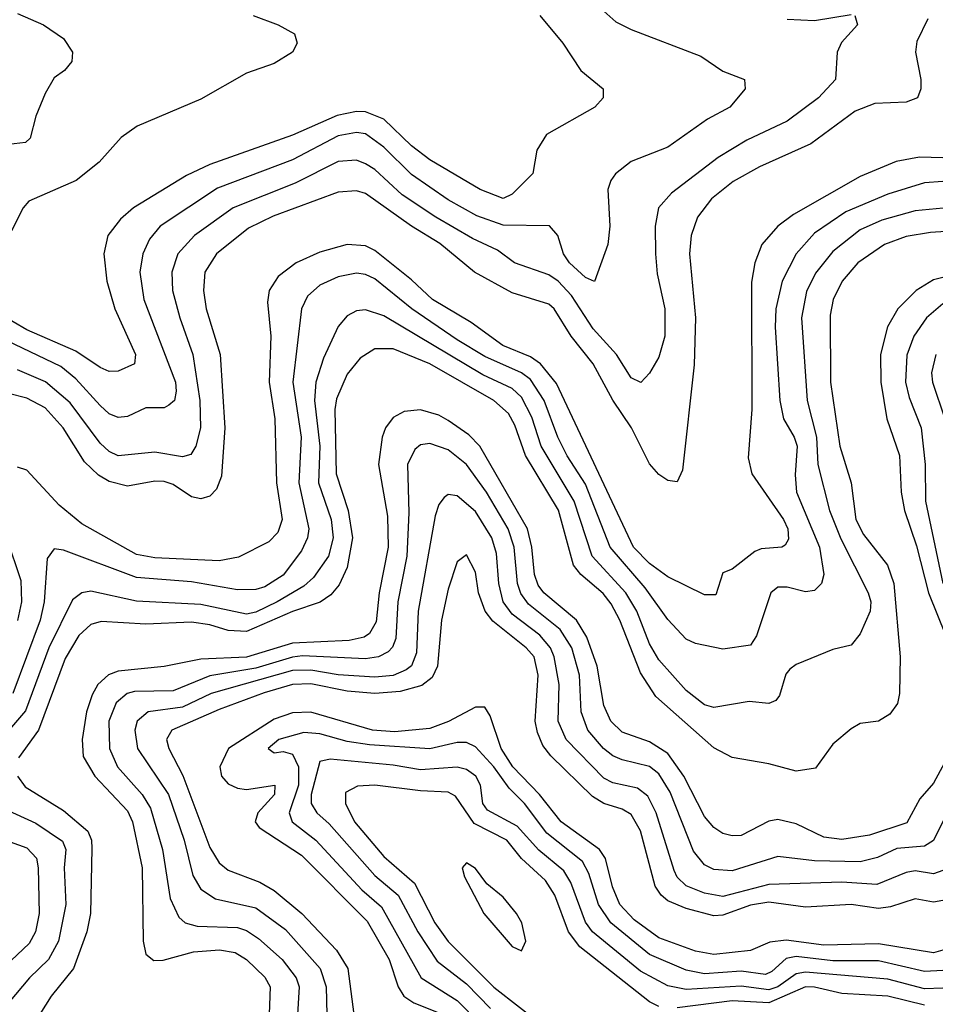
# Model space of a CAD drawing. Header units: inches. Extents: x 990535 to 1117859, y 769386 to 892122.
# Tile 488 of 656: x 1062475 to 1064474, y 822292 to 824441. Entities that reach past the tile are written whole.
import ezdxf

# ---------------------------------------------------------------- set-up
doc = ezdxf.new("R2010")
doc.units = ezdxf.units.IN
doc.header["$MEASUREMENT"] = 0
doc.layers.add('B0862', color=7, linetype='Continuous')

msp = doc.modelspace()

# ---------------------------------------------------------------- linework, layer by layer
at = {"layer": 'B0862', "color": 5}
for points, elevation in [([(1063750, 824459.7), (1063776.5, 824436.5), (1063810, 824419.6), (1063961.6, 824361.6), (1064010, 824328.2), (1064057.3, 824310), (1064058.6, 824290), (1064025, 824250), (1063976.3, 824223.7), (1063890, 824162.8), (1063810, 824131.1), (1063775.6, 824104.4), (1063765.1, 824090), (1063758.8, 824070), (1063762.8, 823990), (1063758.4, 823950), (1063730, 823869.8), (1063710, 823878.1), (1063675.1, 823910), (1063662.3, 823930), (1063649.9, 823969.9), (1063631.3, 823991.3), (1063530, 823992.4), (1063472.7, 824012.7), (1063410, 824047.9), (1063330, 824102.9), (1063270, 824163), (1063230, 824191.5), (1063210, 824194.6), (1063170, 824187.5), (1063070, 824135.2), (1062906.8, 824073.2), (1062781.4, 823990), (1062757.8, 823962.2), (1062743.3, 823930), (1062737.2, 823890), (1062745.7, 823830), (1062814.5, 823650), (1062816.6, 823630), (1062812.3, 823610), (1062800.6, 823599.4), (1062790, 823594), (1062750, 823594.1), (1062710, 823574.9), (1062690, 823572.5), (1062670, 823581), (1062650, 823598.7), (1062597.1, 823657.1), (1062564.3, 823684.3), (1062430, 823747.8)], 2740), ([(1062470, 824454.3), (1062527, 824430), (1062570, 824399.5), (1062590.3, 824369.7), (1062588.5, 824350), (1062572.7, 824330), (1062550, 824314), (1062530, 824279.5), (1062510.2, 824230), (1062497.6, 824182.4), (1062487.2, 824172.8), (1062450, 824168.6)], 2660), ([(1063610.2, 824450), (1063660.2, 824390), (1063699.5, 824330), (1063748.4, 824290), (1063748.5, 824270), (1063730.4, 824250), (1063624.9, 824190), (1063603.6, 824156.4), (1063595, 824105), (1063550, 824060.3), (1063530, 824050.7), (1063479.8, 824070), (1063370, 824134.9), (1063330, 824165.7), (1063270, 824223.5), (1063230, 824239.5), (1063210, 824240.4), (1063168, 824232), (1063070, 824188.6), (1062890, 824124.9), (1062838.9, 824101.1), (1062723.4, 824030), (1062694.5, 824005.5), (1062667.3, 823970), (1062658.1, 823930), (1062665, 823870), (1062682.5, 823810), (1062727.3, 823710), (1062725.4, 823690), (1062690, 823673.5), (1062670, 823672.7), (1062650, 823681.9), (1062597.2, 823717.2), (1062490, 823763.9), (1062430, 823798.7)], 2720), ([(1062984.4, 824450), (1063039.3, 824430), (1063074.4, 824410), (1063080.4, 824390), (1063070.4, 824370), (1063030, 824345.1), (1062970, 824324.1), (1062870, 824267.2), (1062731.4, 824208.6), (1062696.5, 824183.5), (1062648.1, 824130), (1062598.2, 824090), (1062494.9, 824045.1), (1062482.1, 824030), (1062430, 823928.6)], 2680), ([(1064457.5, 824442.5), (1064433.1, 824393.1), (1064430.6, 824370), (1064442.1, 824310), (1064441.9, 824290), (1064434.6, 824270), (1064410, 824260.6), (1064341.9, 824258.1), (1064298.6, 824241.4), (1064202.2, 824170), (1064090, 824119.9), (1064032.6, 824087.4), (1063985.1, 824050), (1063954.2, 824010), (1063940.8, 823970), (1063937.2, 823930), (1063950.4, 823790), (1063947.6, 823687.6), (1063922, 823458), (1063910, 823432), (1063890, 823435), (1063870, 823448), (1063850, 823471.4), (1063810.2, 823550.2), (1063770, 823610.4), (1063726.4, 823690), (1063678.9, 823750), (1063641.4, 823810), (1063630, 823819.7), (1063550, 823845.1), (1063467.7, 823890), (1063392.1, 823952.1), (1063330, 823990.2), (1063230, 824061.6), (1063210, 824067.5), (1063170, 824064.7), (1063028, 824012), (1062974.3, 823985.7), (1062904.6, 823930), (1062879.2, 823890), (1062876.1, 823850), (1062882, 823810), (1062912.1, 823710), (1062922.7, 823550), (1062915.6, 823444.4), (1062904.1, 823415.9), (1062890, 823400.7), (1062870, 823394.9), (1062850, 823399.2), (1062810, 823426.4), (1062790, 823433.2), (1062770, 823433.8), (1062710, 823422.7), (1062670, 823433), (1062647, 823447), (1062616.1, 823476.1), (1062569.4, 823550), (1062530, 823593.5), (1062490, 823614.6), (1062450, 823625.1)], 2780), ([(1064298.4, 824450), (1064304.2, 824430), (1064269.1, 824390.9), (1064259.4, 824370), (1064255.8, 824310), (1064218.6, 824270), (1064150, 824219.1), (1064062.1, 824177.9), (1063999.9, 824140.1), (1063897.5, 824062.5), (1063869.7, 824030.3), (1063861.8, 823990), (1063862.5, 823930), (1063866.4, 823886.4), (1063883.3, 823810), (1063882.9, 823750), (1063870, 823704.5), (1063850, 823669.6), (1063830.8, 823649.2), (1063810, 823659.4), (1063777.7, 823710), (1063726.4, 823766.4), (1063679.2, 823839.2), (1063650, 823870.2), (1063630, 823883.9), (1063555.3, 823910), (1063517.8, 823937.8), (1063463.2, 823963.2), (1063383.5, 824010), (1063310, 824058.6), (1063250, 824113.7), (1063230, 824126.5), (1063210, 824134), (1063170, 824131.2), (1063075.9, 824084.1), (1062940.9, 824030), (1062856.6, 823970), (1062820.1, 823930), (1062806.5, 823890), (1062808.3, 823850), (1062824.2, 823790), (1062852.7, 823710), (1062867.9, 823610), (1062869.4, 823550), (1062859.2, 823510), (1062848.3, 823491.7), (1062830, 823486.8), (1062770, 823496.8), (1062690, 823489.3), (1062670, 823498.7), (1062650, 823516.6), (1062584.5, 823604.5), (1062530.7, 823650.7), (1062470, 823676.9)], 2760), ([(1064150, 824442), (1064210, 824438.9), (1064290, 824452.5)], 2760), ([(1064490, 824139.5), (1064439.3, 824140.7), (1064388.3, 824131.7), (1064310, 824099), (1064164.3, 824015.7), (1064130.1, 823990), (1064094.8, 823950), (1064079.4, 823910), (1064072.3, 823867.7), (1064072.9, 823590), (1064064.8, 823484.8), (1064073, 823450), (1064142.6, 823350), (1064151.7, 823330), (1064153.1, 823306.9), (1064146.2, 823293.8), (1064138.9, 823290), (1064093.9, 823286.1), (1064079.8, 823280.2), (1064030, 823241.4), (1064010, 823233.4), (1063994.4, 823185.6), (1063970, 823185.3), (1063890, 823225), (1063850, 823253.7), (1063815.1, 823290), (1063646.5, 823646.5), (1063612, 823690), (1063590, 823704.8), (1063529.5, 823730), (1063460.2, 823780.2), (1063375.7, 823830), (1063330, 823873.2), (1063250, 823936.9), (1063230, 823947.3), (1063190, 823950.2), (1063130, 823933.7), (1063078.3, 823910), (1063039.3, 823880.7), (1063019.5, 823850), (1063015.4, 823824.6), (1063022.9, 823750), (1063019.5, 823650), (1063031.7, 823570), (1063035.6, 823430), (1063047.4, 823350), (1063038.1, 823321.9), (1063018.9, 823301.1), (1062952.2, 823267.8), (1062910, 823259.5), (1062770, 823266.1), (1062730, 823273.4), (1062610, 823340.3), (1062561.2, 823381.2), (1062490, 823457.7), (1062470, 823464)], 2820), ([(1064490, 824087.9), (1064450, 824084.6), (1064370, 824060.1), (1064278.3, 824021.7), (1064210, 823975.1), (1064170, 823929.9), (1064139.5, 823870), (1064125.8, 823810), (1064124, 823770), (1064134.5, 823610), (1064142, 823570), (1064165.9, 823530), (1064172.1, 823510), (1064167.5, 823447.5), (1064171, 823410), (1064221.2, 823290), (1064230.1, 823229.9), (1064225.1, 823210), (1064210, 823195.3), (1064190, 823192.3), (1064150, 823202.3), (1064130, 823202.5), (1064114.7, 823190), (1064083.6, 823096.4), (1064070, 823075.4), (1064010, 823066.9), (1063950, 823079.5), (1063930, 823089.2), (1063890, 823131.5), (1063840.6, 823200.6), (1063763.8, 823290), (1063710, 823427.2), (1063670, 823489), (1063649.3, 823530), (1063619.6, 823610), (1063590, 823655.4), (1063570, 823670.2), (1063490, 823705.5), (1063430, 823742.3), (1063330.7, 823810), (1063250, 823875.1), (1063230, 823884.7), (1063210, 823887.4), (1063170, 823879.9), (1063130, 823861.5), (1063102.7, 823837.3), (1063089.7, 823810), (1063071.3, 823650), (1063089.3, 823530), (1063083.9, 823430), (1063106.2, 823330), (1063103.1, 823310), (1063090, 823281.4), (1063050, 823228.6), (1063010, 823202.9), (1062990, 823197.1), (1062950, 823196.6), (1062850, 823213.7), (1062730, 823223.7), (1062570, 823283.2), (1062550, 823286.2), (1062535, 823265), (1062528.3, 823170), (1062519.2, 823130), (1062460, 822970)], 2840), ([(1064490.8, 824029.2), (1064430, 824023.5), (1064356.8, 824003.2), (1064310, 823982.2), (1064250, 823934.8), (1064212.4, 823887.6), (1064192.7, 823847.3), (1064181.7, 823790), (1064193.8, 823610), (1064214.4, 823530), (1064217, 823470), (1064242.7, 823370), (1064267.5, 823307.5), (1064327.5, 823190), (1064333.1, 823170), (1064331.4, 823150), (1064310, 823100.4), (1064290, 823075.8), (1064250, 823066.2), (1064170, 823033.6), (1064156.4, 823023.6), (1064147.7, 823012.3), (1064133.8, 822966.2), (1064125.3, 822954.7), (1064110, 822948.8), (1064067.2, 822952.8), (1063990, 822939.9), (1063970, 822945.6), (1063930, 822976.6), (1063870, 823044), (1063850, 823079), (1063822.4, 823150), (1063798.4, 823190), (1063724.4, 823270), (1063685.2, 823390), (1063613.3, 823510), (1063593.1, 823573.1), (1063570, 823616.7), (1063550, 823635.7), (1063485.9, 823665.9), (1063270, 823794.6), (1063230, 823808), (1063210, 823805.2), (1063190, 823794.9), (1063170, 823771.6), (1063138.2, 823701.8), (1063121.2, 823650), (1063118, 823610), (1063129.7, 823510), (1063127.3, 823430), (1063154.9, 823350), (1063158.9, 823310), (1063148.8, 823270), (1063116.2, 823223.8), (1063095.2, 823204.8), (1063036.8, 823170), (1062990, 823147.6), (1062970, 823143.7), (1062870, 823164.2), (1062730, 823172), (1062630, 823193.9), (1062610, 823189.9), (1062590, 823174.9), (1062538.6, 823070), (1062487.5, 822932.5), (1062415.9, 822850)], 2860), ([(1064530, 823981.1), (1064463.3, 823976.7), (1064410, 823967.6), (1064362.6, 823950), (1064304.8, 823910), (1064270.4, 823870), (1064251.1, 823830), (1064243.9, 823796.1), (1064244.7, 823650), (1064265.3, 823510), (1064289.8, 823430), (1064300.4, 823350), (1064317.3, 823317.3), (1064369.2, 823250), (1064383.1, 823210), (1064396.7, 823050), (1064395.6, 822970), (1064391.5, 822948.5), (1064374.8, 822925.2), (1064350, 822909.9), (1064310, 822904.5), (1064290, 822892.8), (1064250, 822859.9), (1064212.5, 822807.5), (1064170, 822800.7), (1064110, 822816.6), (1064030, 822830.3), (1063990, 822851.4), (1063863.6, 822963.6), (1063830, 823015.3), (1063784.9, 823130), (1063766, 823166), (1063748.4, 823188.4), (1063699.6, 823230), (1063683.8, 823250), (1063650.7, 823370.7), (1063579.3, 823490), (1063555.9, 823555.9), (1063541.7, 823581.7), (1063510, 823609.9), (1063370, 823690), (1063290, 823722.8), (1063250, 823722.6), (1063217.8, 823702.2), (1063190, 823667.5), (1063166.4, 823613.6), (1063162.9, 823590), (1063165.5, 823450), (1063191.8, 823370), (1063201.3, 823310), (1063190, 823245.4), (1063172.5, 823207.5), (1063154.1, 823185.9), (1063130.6, 823169.4), (1063070, 823149.2), (1062970, 823105.7), (1062930, 823107.5), (1062890, 823119.8), (1062850, 823125.7), (1062750, 823121.5), (1062652.8, 823127.2), (1062630, 823120.5), (1062603.5, 823096.5), (1062573.7, 823046.3), (1062515.7, 822890), (1062472.3, 822830)], 2880), ([(1064531.5, 823888.5), (1064470, 823873.3), (1064432.1, 823850), (1064392.1, 823810), (1064369.3, 823770.7), (1064353.8, 823710), (1064354.6, 823650), (1064367.9, 823570), (1064395.4, 823490), (1064399.5, 823410), (1064406.7, 823370), (1064432.8, 823292.8), (1064458.8, 823190), (1064496.4, 823096.4)], 2920), ([(1064490, 823820.8), (1064454.5, 823790), (1064426.5, 823750), (1064411.3, 823708.7), (1064408.7, 823650), (1064416.5, 823616.5), (1064443, 823550), (1064451.8, 823470), (1064452.5, 823390), (1064490, 823210.7)], 2940), ([(1064474.8, 823710), (1064465.6, 823670), (1064467.8, 823650), (1064494.9, 823570)], 2960), ([(1064503.3, 822836.7), (1064470, 822774.8), (1064439.8, 822740.2), (1064411.8, 822688.2), (1064330, 822660.8), (1064270, 822651.8), (1064230, 822656.4), (1064170, 822686), (1064130, 822695), (1064110, 822691.3), (1064050, 822660.3), (1064030, 822659.3), (1064010, 822664.6), (1063990, 822678.1), (1063970, 822701.8), (1063924.8, 822790), (1063890, 822839.2), (1063850, 822865.1), (1063790, 822886.1), (1063765.1, 822910), (1063750, 822944.1), (1063735.4, 823030), (1063713.2, 823093.2), (1063690, 823130.5), (1063618.9, 823190), (1063606.7, 823206.7), (1063598.8, 823230), (1063592.6, 823290), (1063583.1, 823330), (1063479.1, 823510), (1063455.1, 823535.1), (1063410, 823566.4), (1063390, 823577.5), (1063350, 823589.3), (1063314.1, 823585.9), (1063290, 823572.7), (1063273, 823550), (1063265.9, 823530), (1063258.4, 823470), (1063277.4, 823357.4), (1063279, 823290), (1063259.8, 823190), (1063253, 823127), (1063238.5, 823101.5), (1063226.6, 823093.4), (1063193.7, 823086.3), (1063070, 823080), (1062970, 823049.4), (1062870, 823045), (1062790, 823029.4), (1062690, 823019), (1062668.7, 823011.3), (1062645.5, 822990), (1062632.6, 822967.4), (1062620.8, 822930), (1062610.9, 822870), (1062612.9, 822832.9), (1062638.7, 822790), (1062710, 822713.9), (1062721.3, 822690), (1062741.8, 822590), (1062743.9, 822430), (1062750, 822401.7), (1062767.7, 822387.7), (1062788.2, 822388.2), (1062853.9, 822406.1), (1062911, 822411), (1062944.9, 822404.9), (1062969.6, 822390), (1063010, 822351.4), (1063021.4, 822330), (1063018.8, 822250)], 2920), ([(1064499.8, 822710), (1064470, 822649.1), (1064450, 822637), (1064390, 822631.7), (1064347.8, 822612.2), (1064310, 822603), (1064210, 822604.8), (1064130, 822614.2), (1064030, 822583.1), (1063990, 822586.3), (1063970, 822596.3), (1063945.9, 822625.9), (1063894.7, 822754.7), (1063870, 822795.2), (1063850, 822811.1), (1063790, 822825.2), (1063770, 822834.1), (1063749.6, 822850), (1063715.2, 822890), (1063700.3, 822930), (1063697, 823010), (1063680.3, 823070), (1063654.8, 823110), (1063585.6, 823165.6), (1063568.8, 823188.8), (1063561.5, 823210), (1063554.5, 823290), (1063540.8, 823330), (1063493.8, 823410), (1063450, 823470.3), (1063410, 823502.4), (1063370, 823516), (1063350, 823513.2), (1063337.1, 823502.9), (1063321.7, 823470), (1063324.4, 823364.4), (1063320, 823270), (1063300.3, 823170), (1063295.7, 823090), (1063288.8, 823071.2), (1063279.1, 823060.9), (1063258, 823050), (1063230, 823046.1), (1063092.2, 823052.2), (1063070, 823049.7), (1062990, 823025.2), (1062890, 823009), (1062810, 822976.4), (1062725.6, 822974.4), (1062709.5, 822970), (1062685.2, 822950), (1062669.5, 822910), (1062670.6, 822850), (1062688.5, 822810), (1062742.3, 822750), (1062759.9, 822719.9), (1062786.3, 822630), (1062803.2, 822523.2), (1062821.9, 822481.9), (1062835.6, 822470), (1062862.2, 822462.2), (1062950, 822459.7), (1062970, 822453.2), (1062995.9, 822435.9), (1063047.9, 822390), (1063078.1, 822350), (1063084.8, 822330), (1063081.5, 822270)], 2940), ([(1064490, 822583.6), (1064470, 822576.5), (1064430, 822583.2), (1064410, 822579.5), (1064346.3, 822553.7), (1064270, 822558.4), (1064110, 822553.6), (1064010, 822527.2), (1063970, 822534.7), (1063930, 822550.6), (1063910, 822569.5), (1063903.7, 822583.8), (1063864.5, 822710), (1063846.3, 822746.3), (1063823.5, 822763.5), (1063770, 822775.5), (1063750, 822785.4), (1063667.5, 822870), (1063650.5, 822910), (1063652.8, 822990), (1063641.6, 823050), (1063633.6, 823070), (1063610, 823097.3), (1063550, 823143.6), (1063530.2, 823170), (1063520.6, 823210), (1063515.8, 823275.8), (1063505.4, 823310), (1063470, 823367.4), (1063430, 823401.9), (1063410, 823404.5), (1063401.7, 823398.3), (1063390, 823383.1), (1063381.9, 823358.1), (1063344.5, 823150), (1063341.2, 823058.8), (1063330, 823031), (1063318.2, 823021.8), (1063290, 823009.4), (1063250, 823006.2), (1063170, 823010.8), (1063110, 823020.9), (1063070, 823020.3), (1062892.5, 822970), (1062830, 822940.2), (1062755.4, 822930), (1062731.2, 822910), (1062725.8, 822890), (1062731.7, 822850), (1062799.4, 822750), (1062833.8, 822650), (1062852.9, 822572.9), (1062870, 822543.1), (1062902.4, 822522.4), (1062990, 822502.4), (1063055.3, 822455.3), (1063131, 822370), (1063143.8, 822330), (1063144.9, 822270)], 2960), ([(1062445.7, 823310), (1062476.8, 823216.8), (1062478.8, 823170), (1062469.7, 823129.7)], 2820), ([(1064490, 822518.3), (1064470, 822515.1), (1064430, 822522), (1064375.7, 822504.3), (1064350, 822501.3), (1064289.7, 822509.7), (1064190, 822503.7), (1064110, 822515.2), (1064070, 822508.6), (1064010, 822486.8), (1063990, 822485.1), (1063930, 822500.7), (1063890, 822518.1), (1063875, 822530), (1063861.8, 822550), (1063830.3, 822670.3), (1063810, 822706.2), (1063790, 822717.5), (1063750, 822730.2), (1063725.2, 822745.2), (1063634.3, 822834.3), (1063616.9, 822856.9), (1063604.9, 822884.9), (1063600.3, 822910), (1063606.6, 823010), (1063598.1, 823050), (1063580.4, 823070), (1063508, 823128), (1063491.3, 823150), (1063476.2, 823190), (1063470, 823235.1), (1063450, 823272.7), (1063430, 823257.7), (1063410, 823198.3), (1063395.9, 823130), (1063386.9, 823030), (1063374.9, 823005.1), (1063352.5, 822987.5), (1063305.2, 822974.8), (1063250, 822970.6), (1063190, 822975), (1063110, 822991.3), (1063070, 822990), (1063008.1, 822971.9), (1062910, 822935), (1062806.6, 822890), (1062795.5, 822870), (1062800.1, 822850), (1062831.1, 822791.1), (1062890, 822634.5), (1062910, 822600.8), (1062930, 822584.6), (1062998.7, 822558.7), (1063030, 822540.6), (1063090.4, 822490.4), (1063166, 822410), (1063190.8, 822370), (1063203.9, 822270)], 2980), ([(1064490, 822410), (1064470, 822403.9), (1064350, 822423.8), (1064230, 822420.7), (1064148, 822432), (1064112.1, 822427.9), (1064070, 822409), (1063990, 822400.7), (1063950, 822407.9), (1063870, 822437.2), (1063816.5, 822476.5), (1063785.1, 822510), (1063768.6, 822548.6), (1063753.5, 822610), (1063740.8, 822630), (1063656.8, 822690), (1063609.5, 822750), (1063551, 822810), (1063525.9, 822850), (1063501.7, 822921.7), (1063490, 822940.8), (1063470, 822940.8), (1063411.1, 822908.9), (1063370, 822893.6), (1063293.1, 822886.9), (1063244.8, 822890), (1063110, 822929.2), (1063070, 822927.8), (1063030, 822914), (1062930.4, 822850), (1062911.9, 822810), (1062915.4, 822790), (1062930, 822773), (1062950, 822763.5), (1062970, 822761.1), (1063031.9, 822770), (1063031, 822750), (1062994.7, 822710), (1062988.5, 822690), (1062997.7, 822677.7), (1063090, 822617.4), (1063233.1, 822473.1), (1063281.5, 822390), (1063300.8, 822330), (1063313.1, 822310), (1063335.1, 822295.1), (1063410, 822265.2)], 3020), ([(1064490, 822365.4), (1064450, 822363.6), (1064350, 822386.8), (1064250, 822387.1), (1064170, 822396.1), (1064147.8, 822392.2), (1064116.8, 822363.2), (1064103.3, 822356.7), (1064050, 822364.2), (1063970, 822358.4), (1063930, 822366.3), (1063850, 822400.3), (1063765.1, 822470), (1063738.3, 822510), (1063717.4, 822577.4), (1063703.8, 822603.8), (1063625.6, 822665.6), (1063576.9, 822730), (1063543.5, 822763.5), (1063510, 822810.5), (1063470, 822854), (1063450, 822863.5), (1063430, 822863.2), (1063370, 822849.5), (1063238.1, 822858.1), (1063190, 822865.3), (1063130, 822882.4), (1063094.9, 822885.1), (1063040.6, 822870), (1063017.5, 822850), (1063030, 822840.5), (1063050, 822843.6), (1063070, 822837.5), (1063083.2, 822810), (1063083.1, 822770), (1063063.1, 822710), (1063069.4, 822690), (1063121.4, 822650), (1063222, 822542), (1063264.4, 822504.4), (1063351.5, 822350), (1063430, 822300.1), (1063479.5, 822250)], 3040), ([(1064490, 822327.2), (1064450, 822325.9), (1064370, 822346.5), (1064190, 822361.9), (1064170, 822358.3), (1064130, 822330), (1064110, 822323.4), (1064050, 822331.7), (1063930, 822324.1), (1063890, 822332), (1063830, 822364.3), (1063725, 822450), (1063710, 822470.9), (1063677.9, 822557.9), (1063663, 822583), (1063608.1, 822628.1), (1063560.7, 822680.7), (1063495.9, 822715.9), (1063485.8, 822730), (1063480.4, 822770), (1063470.3, 822790), (1063450, 822804.5), (1063430, 822809.4), (1063350, 822803.9), (1063290, 822814), (1063152.7, 822827.3), (1063130, 822821.5), (1063110.7, 822750), (1063111, 822730), (1063123.4, 822710), (1063150, 822685.7), (1063250, 822572.8), (1063301.1, 822530), (1063343.8, 822450), (1063385.9, 822385.9), (1063450, 822336.3), (1063502.5, 822282.5)], 3060), ([(1062469.7, 822790), (1062486.3, 822766.3), (1062570, 822715.2), (1062623.4, 822670), (1062631.5, 822650), (1062632.2, 822632.2), (1062629.2, 822490), (1062621.2, 822450), (1062592.4, 822370), (1062543.7, 822310), (1062510, 822256.7), (1062468.6, 822210)], 2880), ([(1063870, 822287), (1063850, 822297.4), (1063697.3, 822417.3), (1063673, 822450), (1063642.9, 822530), (1063622.4, 822562.4), (1063570.2, 822610), (1063538.1, 822650), (1063466.6, 822686.6), (1063426.3, 822746.3), (1063410, 822754.9), (1063350, 822757.5), (1063250, 822770.4), (1063211.9, 822768.1), (1063185.8, 822754.2), (1063185.8, 822730), (1063205.8, 822690), (1063270, 822614.7), (1063336.4, 822556.4), (1063380.7, 822470), (1063410, 822429), (1063510, 822329.5), (1063622, 822242)], 3080), ([(1062415.5, 822730), (1062510, 822687.4), (1062567.8, 822647.8), (1062575.6, 822630), (1062571.8, 822590), (1062575.4, 822510), (1062559.4, 822430), (1062537.7, 822390), (1062496, 822350), (1062450, 822295.1)], 2860), ([(1062310, 822698.2), (1062490, 822633.2), (1062511.2, 822611.2), (1062514.7, 822590), (1062517.3, 822490), (1062508.9, 822450), (1062495.4, 822424.6), (1062402.5, 822337.5)], 2840), ([(1064450, 822289.8), (1064370, 822310), (1064270, 822315.8), (1064210, 822329.6), (1064190, 822329.8), (1064110, 822295.1), (1064030, 822299.7), (1063910, 822284.2)], 3080)]:
    msp.add_lwpolyline(points, dxfattribs=dict(at, elevation=elevation))
at = {"layer": 'B0862', "color": 5, "elevation": 3120}
msp.add_lwpolyline([(1063450, 822600.9), (1063440.7, 822590), (1063445.8, 822570), (1063487.8, 822490), (1063550, 822418.4), (1063570, 822408.4), (1063579.9, 822430), (1063570.8, 822470), (1063559.4, 822490), (1063530, 822525.4), (1063494.6, 822554.6), (1063470, 822588.6)], close=True, dxfattribs=at)

doc.saveas('drawing.dxf')
